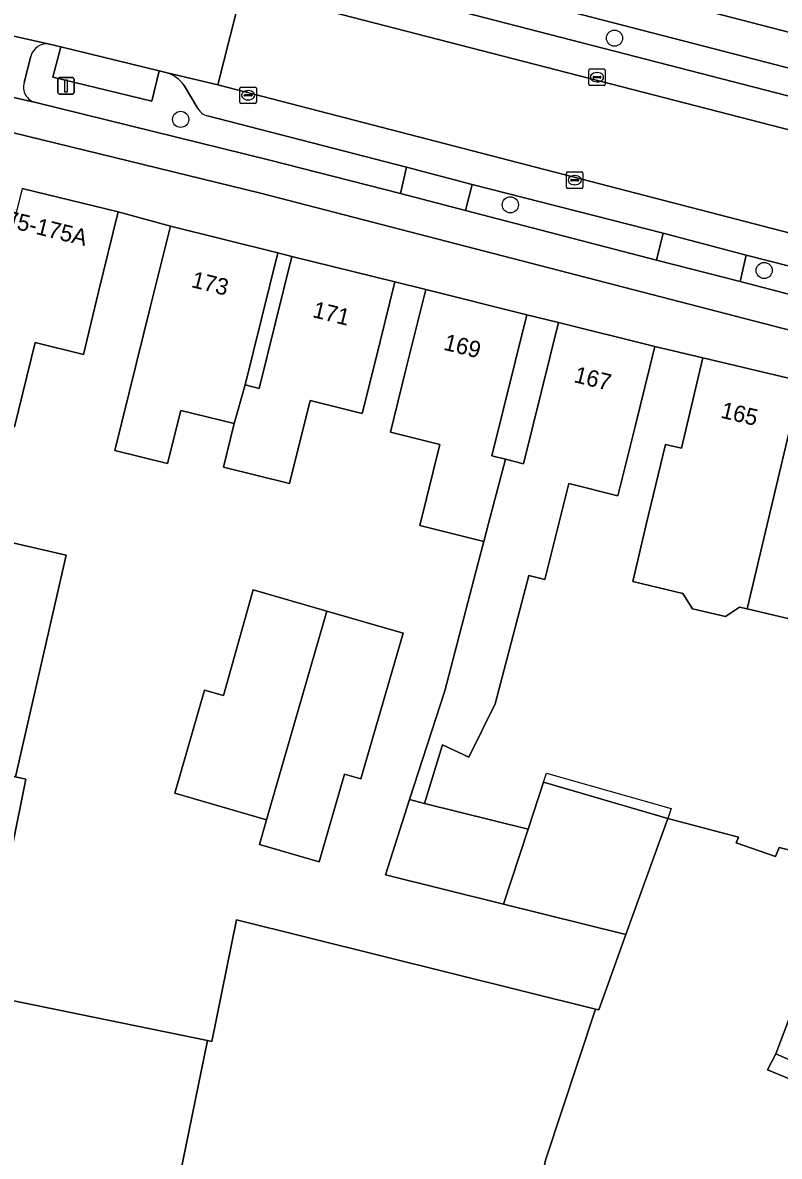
# Model space of a CAD drawing. Extents: x 158086 to 159499, y 382904 to 383981.
# Drawn here: x 158551.8 to 158597.7, y 383090.7 to 383159.5 of the extents above; entities that cross this region are included whole.
import ezdxf

# ---------------------------------------------------------------- set-up
doc = ezdxf.new("R2010")
doc.units = 0
for name, color, linetype in [('IMGEO_Berm_open', 7, 'Continuous'), ('IMGEO_Boom', 7, 'Continuous'), ('IMGEO_Erf', 7, 'Continuous'), ('IMGEO_Fietspad_gesloten', 7, 'Continuous'), ('IMGEO_Kolk', 7, 'Continuous'), ('IMGEO_Lichtmast', 7, 'Continuous'), ('IMGEO_Pand', 7, 'Continuous'), ('IMGEO_Pand_nummerreeks', 7, 'Continuous'), ('IMGEO_Pand_vergunning_verleend', 7, 'Continuous'), ('IMGEO_Parkeervlak_open', 7, 'Continuous'), ('IMGEO_Rijbaan_lokaal_gesloten', 7, 'Continuous'), ('IMGEO_Rijbaan_lokaal_open', 7, 'Continuous'), ('IMGEO_Voetpad_open', 7, 'Continuous')]:
    doc.layers.add(name, color=color, linetype=linetype)

msp = doc.modelspace()

# ---------------------------------------------------------------- linework, layer by layer
at = {"layer": 'IMGEO_Berm_open'}
for points in [[(158568.805, 383162.636), (158600.755, 383154.37), (158601.134, 383155.975), (158558.744, 383166.932)], [(158560.501, 383156.444), (158560.097, 383156.536), (158559.652, 383154.692), (158553.638, 383156.157), (158554.123, 383157.994), (158553.425, 383158.16)], [(158552.303, 383157.42), (158551.893, 383155.83)], [(158562.436, 383154.249), (158561.601, 383155.653)], [(158552.598, 383154.617), (158566.726, 383151.144), (158574.73, 383149.088), (158575.109, 383150.693), (158563.031, 383153.807)]]:
    msp.add_lwpolyline(points, dxfattribs=at)
for points in [[(158579.094, 383149.646), (158578.677, 383148.065), (158590.275, 383145.054), (158590.683, 383146.694)], [(158595.713, 383145.351), (158595.342, 383143.755), (158605.812, 383141.029), (158606.226, 383142.683)]]:
    msp.add_lwpolyline(points, close=True, dxfattribs=at)
for centre, radius, start, end in [((158553.254, 383157.198), 0.977, 79.93354, 166.87908), ((158559.948, 383154.515), 2.006, 34.54826, 74.0126), ((158552.814, 383155.554), 0.961, 163.2937, 257.03692), ((158563.224, 383154.688), 0.901, 209.11891, 257.66694)]:
    msp.add_arc(centre, radius, start, end, dxfattribs=at)
at = {"layer": 'IMGEO_Boom'}
for centre in [(158587.723, 383158.521), (158561.393, 383153.592), (158581.402, 383148.406), (158596.807, 383144.425)]:
    msp.add_circle(centre, 0.489, dxfattribs=at)
at = {"layer": 'IMGEO_Erf'}
for points in [[(158550.05, 383100.339), (158563.013, 383097.702), (158563.291, 383097.645), (158564.792, 383105.021), (158586.568, 383099.61), (158586.767, 383099.561), (158588.418, 383104.134), (158580.991, 383105.973), (158573.817, 383107.757), (158575.273, 383112.319), (158577.426, 383118.92), (158579.456, 383126.683), (158579.794, 383127.974), (158575.906, 383128.94), (158577.131, 383133.865), (158574.122, 383134.613), (158575.066, 383138.408), (158576.273, 383143.26), (158574.399, 383143.728), (158573.195, 383138.876), (158572.419, 383135.747), (158569.254, 383136.532), (158568.005, 383131.499), (158563.985, 383132.497), (158564.639, 383135.131), (158561.397, 383135.935), (158560.6, 383132.705), (158557.393, 383133.5), (158559.565, 383142.255), (158560.769, 383147.107), (158557.599, 383147.987), (158556.417, 383143.129), (158555.493, 383139.333), (158552.56, 383140.047), (158551.315, 383134.933)], [(158602.927, 383122.188), (158595.769, 383123.894), (158595.31, 383124.003), (158594.452, 383123.425), (158592.462, 383123.901), (158591.873, 383124.823), (158588.829, 383125.546), (158589.652, 383129.009), (158590.809, 383133.873), (158591.791, 383133.639), (158593.093, 383139.116), (158590.175, 383139.804), (158588.968, 383134.952), (158587.924, 383130.754), (158584.95, 383131.493), (158583.762, 383126.72), (158583.502, 383125.676), (158582.515, 383125.922), (158580.476, 383118.123), (158578.89, 383114.892), (158577.277, 383115.644), (158577.256, 383115.574), (158576.201, 383112.088), (158582.485, 383110.525), (158583.419, 383113.372), (158590.961, 383111.176), (158595.246, 383110.044), (158595.115, 383109.687), (158597.5, 383108.865), (158597.722, 383109.415), (158601.861, 383108.361)], [(158549.687, 383128.247), (158554.448, 383127.156), (158551.364, 383113.702), (158551.991, 383113.554), (158550.27, 383105.096)], [(158599.757, 383095.899), (158597.507, 383096.888), (158597.004, 383095.92), (158599.657, 383094.826)]]:
    msp.add_lwpolyline(points, dxfattribs=at)
for points in [[(158567.288, 383145.489), (158565.3, 383137.48), (158566.159, 383137.267), (158568.147, 383145.279)], [(158582.406, 383141.734), (158580.276, 383133.169), (158581.099, 383132.964), (158582.193, 383132.692), (158584.324, 383141.259)], [(158570.269, 383123.758), (158574.891, 383122.421), (158572.333, 383113.576), (158571.331, 383113.866), (158569.79, 383108.538), (158566.17, 383109.585), (158566.608, 383111.098), (158561.04, 383112.708), (158562.848, 383118.96), (158564.001, 383118.626), (158565.803, 383125.049)]]:
    msp.add_lwpolyline(points, close=True, dxfattribs=at)
at = {"layer": 'IMGEO_Fietspad_gesloten'}
for points in [[(158606.029, 383156.879), (158558.933, 383169.076), (158558.379, 383167.006), (158558.744, 383166.932), (158601.134, 383155.975), (158606.023, 383154.711)], [(158595.342, 383143.755), (158590.275, 383145.054), (158578.677, 383148.065), (158574.73, 383149.088), (158566.726, 383151.144), (158552.598, 383154.617), (158546.924, 383155.883), (158541.47, 383157.051), (158541.19, 383157.053)], [(158551.161, 383152.802), (158566.233, 383149.116), (158603.579, 383139.437), (158605.821, 383138.869), (158606.277, 383140.917), (158605.812, 383141.029), (158595.342, 383143.755)]]:
    msp.add_lwpolyline(points, dxfattribs=at)
at = {"layer": 'IMGEO_Kolk'}
for p, q in [((158586.163, 383155.725), (158586.163, 383156.577)), ((158586.238, 383156.651), (158587.09, 383156.651)), ((158586.422, 383156.145), (158586.422, 383156.157)), ((158586.86, 383156.108), (158586.462, 383156.108)), ((158586.465, 383156.194), (158586.863, 383156.194)), ((158586.651, 383156.431), (158586.676, 383156.431)), ((158586.906, 383156.157), (158586.906, 383156.145)), ((158587.164, 383156.577), (158587.164, 383155.725)), ((158564.986, 383154.629), (158564.986, 383155.481)), ((158565.061, 383155.555), (158565.913, 383155.555)), ((158565.474, 383155.335), (158565.499, 383155.335)), ((158565.987, 383155.481), (158565.987, 383154.629)), ((158587.09, 383155.651), (158586.238, 383155.651)), ((158586.674, 383155.871), (158586.649, 383155.871)), ((158565.245, 383155.049), (158565.245, 383155.061)), ((158565.683, 383155.012), (158565.285, 383155.012)), ((158565.288, 383155.098), (158565.686, 383155.098)), ((158565.497, 383154.775), (158565.472, 383154.775)), ((158565.729, 383155.061), (158565.729, 383155.049)), ((158565.913, 383154.555), (158565.061, 383154.555)), ((158584.809, 383149.48), (158584.809, 383150.332)), ((158584.884, 383150.406), (158585.736, 383150.406)), ((158585.068, 383149.9), (158585.068, 383149.912)), ((158585.506, 383149.863), (158585.108, 383149.863)), ((158585.111, 383149.949), (158585.509, 383149.949)), ((158585.297, 383150.186), (158585.322, 383150.186)), ((158585.552, 383149.912), (158585.552, 383149.9)), ((158585.81, 383150.332), (158585.81, 383149.48)), ((158585.736, 383149.406), (158584.884, 383149.406)), ((158585.32, 383149.626), (158585.295, 383149.626))]:
    msp.add_line(p, q, dxfattribs=at)
for points in [[(158586.163, 383155.725), (158586.163, 383156.577)], [(158586.238, 383156.651), (158587.09, 383156.651)], [(158587.164, 383156.577), (158587.164, 383155.725)], [(158564.986, 383154.629), (158564.986, 383155.481)], [(158565.061, 383155.555), (158565.913, 383155.555)], [(158565.987, 383155.481), (158565.987, 383154.629)], [(158587.09, 383155.651), (158586.238, 383155.651)], [(158565.913, 383154.555), (158565.061, 383154.555)], [(158584.809, 383149.48), (158584.809, 383150.332)], [(158584.884, 383150.406), (158585.736, 383150.406)], [(158585.81, 383150.332), (158585.81, 383149.48)], [(158585.736, 383149.406), (158584.884, 383149.406)]]:
    msp.add_lwpolyline(points, dxfattribs=at)
for centre, radius, start, end in [((158586.24, 383156.575), 0.0765, 91.55205, 178.44795), ((158586.24, 383156.575), 0.0765, 91.55205, 178.44795), ((158586.462, 383156.154), 0.0403, 85.87752, 175.75265), ((158586.459, 383156.144), 0.0366, 178.93798, 274.71019), ((158586.863, 383156.151), 0.043, 264.86636, 352.45326), ((158586.867, 383156.156), 0.0386, 1.73085, 96.63898), ((158587.088, 383156.575), 0.0765, 1.55205, 88.44795), ((158587.088, 383156.575), 0.0765, 1.55205, 88.44795), ((158565.063, 383155.479), 0.0765, 91.55205, 178.44795), ((158565.063, 383155.479), 0.0765, 91.55205, 178.44795), ((158565.911, 383155.479), 0.0765, 1.55205, 88.44795), ((158565.911, 383155.479), 0.0765, 1.55205, 88.44795), ((158586.24, 383155.727), 0.0765, 181.55205, 268.44795), ((158586.24, 383155.727), 0.0765, 181.55205, 268.44795), ((158587.088, 383155.727), 0.0765, 271.55205, 358.44795), ((158587.088, 383155.727), 0.0765, 271.55205, 358.44795), ((158565.063, 383154.631), 0.0765, 181.55205, 268.44795), ((158565.063, 383154.631), 0.0765, 181.55205, 268.44795), ((158565.285, 383155.058), 0.0403, 85.87752, 175.75265), ((158565.282, 383155.048), 0.0366, 178.93798, 274.71019), ((158565.686, 383155.055), 0.043, 264.86636, 352.45326), ((158565.69, 383155.06), 0.0386, 1.73085, 96.63898), ((158565.911, 383154.631), 0.0765, 271.55205, 358.44795), ((158565.911, 383154.631), 0.0765, 271.55205, 358.44795), ((158584.886, 383150.33), 0.0765, 91.55205, 178.44795), ((158584.886, 383150.33), 0.0765, 91.55205, 178.44795), ((158585.108, 383149.909), 0.0403, 85.87752, 175.75265), ((158585.105, 383149.899), 0.0366, 178.93798, 274.71019), ((158585.509, 383149.906), 0.043, 264.86636, 352.45326), ((158585.513, 383149.911), 0.0386, 1.73085, 96.63898), ((158585.734, 383150.33), 0.0765, 1.55205, 88.44795), ((158585.734, 383150.33), 0.0765, 1.55205, 88.44795), ((158584.886, 383149.482), 0.0765, 181.55205, 268.44795), ((158584.886, 383149.482), 0.0765, 181.55205, 268.44795), ((158585.734, 383149.482), 0.0765, 271.55205, 358.44795), ((158585.734, 383149.482), 0.0765, 271.55205, 358.44795)]:
    msp.add_arc(centre, radius, start, end, dxfattribs=at)
for centre, major_axis, ratio, start_param, end_param in [((158586.65, 383156.151), (-0.387, 0.002), 0.722429, 4.712389, 7.853982), ((158586.675, 383156.151), (-0.39, 0.002), 0.717154, 1.570796, 4.712389), ((158565.473, 383155.055), (-0.387, 0.002), 0.722429, 4.712389, 7.853982), ((158565.498, 383155.055), (-0.39, 0.002), 0.717154, 1.570796, 4.712389), ((158585.296, 383149.906), (-0.387, 0.002), 0.722429, 4.712389, 7.853982), ((158585.321, 383149.906), (-0.39, 0.002), 0.717154, 1.570796, 4.712389)]:
    msp.add_ellipse(centre, major_axis=major_axis, ratio=ratio, start_param=start_param, end_param=end_param, dxfattribs=at)
at = {"layer": 'IMGEO_Lichtmast'}
for p, q in [((158553.938, 383155.225), (158553.938, 383156.025)), ((158553.938, 383156.025), (158553.938, 383155.225)), ((158554.038, 383156.125), (158554.828, 383156.125)), ((158554.828, 383156.125), (158554.038, 383156.125)), ((158554.928, 383156.025), (158554.928, 383155.225)), ((158554.928, 383155.225), (158554.928, 383156.025)), ((158554.828, 383155.125), (158554.038, 383155.125)), ((158554.038, 383155.125), (158554.828, 383155.125))]:
    msp.add_line(p, q, dxfattribs=at)
msp.add_lwpolyline([(158554.358, 383156), (158554.508, 383156), (158554.508, 383155.25), (158554.358, 383155.25), (158554.358, 383156)], dxfattribs=at)
for centre, start, end in [((158554.038, 383156.025), 90, 180), ((158554.038, 383156.025), 90, 180), ((158554.828, 383156.025), 0, 90), ((158554.828, 383156.025), 360, 90), ((158554.038, 383155.225), 180, 270), ((158554.038, 383155.225), 180, 270), ((158554.828, 383155.225), 270, 0), ((158554.828, 383155.225), 270, 0)]:
    msp.add_arc(centre, 0.1, start, end, dxfattribs=at)
at = {"layer": 'IMGEO_Pand'}
for points in [[(158556.417, 383143.129), (158557.599, 383147.987), (158551.782, 383149.403), (158549.782, 383141.456), (158548.75, 383138.24), (158548.133, 383135.707), (158551.315, 383134.933), (158552.56, 383140.047), (158555.493, 383139.333)], [(158564.639, 383135.131), (158565.3, 383137.48), (158567.288, 383145.489), (158560.769, 383147.107), (158559.565, 383142.255), (158557.393, 383133.5), (158560.6, 383132.705), (158561.397, 383135.935)], [(158564.639, 383135.131), (158563.985, 383132.497), (158568.005, 383131.499), (158569.254, 383136.532), (158572.419, 383135.747), (158573.195, 383138.876), (158574.399, 383143.728), (158568.147, 383145.279), (158566.159, 383137.267), (158565.3, 383137.48)], [(158582.406, 383141.734), (158576.273, 383143.26), (158575.066, 383138.408), (158574.122, 383134.613), (158577.131, 383133.865), (158575.906, 383128.94), (158579.794, 383127.974), (158580.08, 383129.069), (158581.099, 383132.964), (158580.276, 383133.169)], [(158590.175, 383139.804), (158584.324, 383141.259), (158582.193, 383132.692), (158581.099, 383132.964), (158580.08, 383129.069), (158579.794, 383127.974), (158579.456, 383126.683), (158577.426, 383118.92), (158575.273, 383112.319), (158576.201, 383112.088), (158577.256, 383115.574), (158577.277, 383115.644), (158578.89, 383114.892), (158580.476, 383118.123), (158582.515, 383125.922), (158583.502, 383125.676), (158583.762, 383126.72), (158584.95, 383131.493), (158587.924, 383130.754), (158588.968, 383134.952)], [(158599.052, 383137.699), (158593.093, 383139.116), (158591.791, 383133.639), (158590.809, 383133.873), (158589.652, 383129.009), (158588.829, 383125.546), (158591.873, 383124.823), (158592.462, 383123.901), (158594.452, 383123.425), (158595.31, 383124.003), (158595.769, 383123.894)], [(158599.052, 383137.699), (158595.769, 383123.894), (158602.927, 383122.188), (158604.053, 383126.952), (158604.907, 383130.541), (158603.934, 383130.772), (158605.232, 383136.229)], [(158544.88, 383121.887), (158543.459, 383115.563), (158551.364, 383113.702), (158554.448, 383127.156), (158549.687, 383128.247), (158546.506, 383128.977)], [(158570.269, 383123.758), (158565.803, 383125.049), (158564.001, 383118.626), (158562.848, 383118.96), (158561.04, 383112.708), (158566.608, 383111.098)], [(158570.269, 383123.758), (158566.608, 383111.098), (158566.17, 383109.585), (158569.79, 383108.538), (158571.331, 383113.866), (158572.333, 383113.576), (158574.891, 383122.421)], [(158550.27, 383105.096), (158551.991, 383113.554), (158551.364, 383113.702), (158543.459, 383115.563), (158538.858, 383116.499), (158538.891, 383116.665), (158532.866, 383118.027), (158531.051, 383118.388), (158529.812, 383118.635), (158527.758, 383119.044), (158526.176, 383111.251), (158520.487, 383083.449), (158517.521, 383068.95), (158532.104, 383066.039), (158532.394, 383067.492), (158536.375, 383066.697), (158536.085, 383065.245), (158541.5, 383064.164), (158541.454, 383063.941), (158541.865, 383063.858)], [(158590.961, 383111.176), (158583.419, 383113.372), (158582.485, 383110.525), (158580.991, 383105.973), (158588.418, 383104.134)], [(158582.485, 383110.525), (158576.201, 383112.088), (158575.273, 383112.319), (158573.817, 383107.757), (158580.991, 383105.973)], [(158550.27, 383105.096), (158541.865, 383063.858), (158541.29, 383061.03), (158541.663, 383060.955), (158541.853, 383061.886), (158545.988, 383061.045), (158545.798, 383060.114), (158546.112, 383060.05), (158546.262, 383060.785), (158550.377, 383059.948), (158550.227, 383059.213), (158550.551, 383059.147), (158550.741, 383060.078), (158554.847, 383059.243), (158554.657, 383058.312), (158555.06, 383058.229), (158555.736, 383061.551), (158561.346, 383089.483), (158563.013, 383097.702), (158550.05, 383100.339), (158550.988, 383104.95)], [(158600.828, 383105.639), (158597.507, 383096.888), (158599.757, 383095.899), (158601.461, 383099.98), (158603.426, 383099.185), (158605.331, 383103.673)], [(158586.568, 383099.61), (158564.792, 383105.021), (158563.291, 383097.645), (158563.013, 383097.702), (158561.346, 383089.483), (158555.736, 383061.551), (158556.133, 383061.471), (158556.195, 383061.773), (158568.24, 383059.323), (158567.491, 383055.64), (158575.965, 383053.918), (158582.261, 383084.186), (158583.527, 383090.446)]]:
    msp.add_lwpolyline(points, close=True, dxfattribs=at)
for points in [[(158601.861, 383108.361), (158597.722, 383109.415), (158597.5, 383108.865), (158595.115, 383109.687), (158595.246, 383110.044), (158590.961, 383111.176), (158588.418, 383104.134), (158586.767, 383099.561), (158586.568, 383099.61), (158583.527, 383090.446), (158582.261, 383084.186), (158575.965, 383053.918), (158587.087, 383051.658), (158587.606, 383051.552), (158594.044, 383081.417), (158584.402, 383083.496), (158585.571, 383089.277), (158593.245, 383086.512), (158593.4, 383086.897), (158594.021, 383088.441), (158594.337, 383089.27), (158601.637, 383086.434)], [(158599.657, 383094.826), (158597.004, 383095.92), (158597.507, 383096.888), (158600.828, 383105.639)]]:
    msp.add_lwpolyline(points, dxfattribs=at)
at = {"layer": 'IMGEO_Pand_vergunning_verleend'}
msp.add_lwpolyline([(158580.991, 383105.973), (158582.485, 383110.525), (158583.419, 383113.372), (158583.59, 383113.929), (158591.157, 383111.767), (158590.961, 383111.176), (158588.418, 383104.134)], close=True, dxfattribs=at)
at = {"layer": 'IMGEO_Parkeervlak_open'}
for points in [[(158608.815, 383152.301), (158605.622, 383153.113), (158600.755, 383154.37), (158568.805, 383162.636)], [(158565.27, 383161.488), (158603.182, 383151.697)], [(158563.65, 383155.688), (158560.501, 383156.444)], [(158561.601, 383155.653), (158562.436, 383154.249)], [(158607.068, 383144.465), (158604.482, 383145.118), (158563.65, 383155.688)], [(158563.031, 383153.807), (158575.109, 383150.693), (158579.094, 383149.646), (158590.683, 383146.694), (158595.713, 383145.351), (158606.226, 383142.683), (158606.647, 383142.576), (158612.09, 383141.195), (158614.978, 383140.539), (158618.5, 383139.782), (158618.856, 383141.718)]]:
    msp.add_lwpolyline(points, dxfattribs=at)
for centre, radius, start, end in [((158559.948, 383154.515), 2.006, 34.54826, 74.0126), ((158563.224, 383154.688), 0.901, 209.11891, 257.66694)]:
    msp.add_arc(centre, radius, start, end, dxfattribs=at)
at = {"layer": 'IMGEO_Rijbaan_lokaal_gesloten'}
msp.add_lwpolyline([(158603.182, 383151.697), (158565.27, 383161.488), (158565.129, 383161.526), (158563.65, 383155.688), (158604.482, 383145.118), (158607.068, 383144.465)], dxfattribs=at)
at = {"layer": 'IMGEO_Rijbaan_lokaal_open'}
msp.add_lwpolyline([(158536.291, 383168.021), (158535.351, 383168.176), (158533.969, 383162.299), (158541.816, 383160.671), (158542.185, 383160.577), (158547.656, 383159.441), (158553.425, 383158.16), (158554.123, 383157.994), (158560.097, 383156.536), (158560.501, 383156.444), (158563.65, 383155.688), (158565.129, 383161.526), (158563.175, 383162.055)], dxfattribs=at)
msp.add_lwpolyline([(158554.123, 383157.994), (158553.638, 383156.157), (158559.652, 383154.692), (158560.097, 383156.536)], close=True, dxfattribs=at)
at = {"layer": 'IMGEO_Voetpad_open'}
for points in [[(158557.705, 383169.396), (158558.933, 383169.076), (158606.029, 383156.879)], [(158553.425, 383158.16), (158547.656, 383159.441), (158546.924, 383155.883), (158552.598, 383154.617)], [(158551.893, 383155.83), (158552.303, 383157.42)], [(158566.233, 383149.116), (158551.161, 383152.802)], [(158551.782, 383149.403), (158557.599, 383147.987), (158560.769, 383147.107), (158567.288, 383145.489), (158568.147, 383145.279), (158574.399, 383143.728), (158576.273, 383143.26), (158582.406, 383141.734), (158584.324, 383141.259), (158590.175, 383139.804), (158593.093, 383139.116), (158599.052, 383137.699)], [(158603.579, 383139.437), (158566.233, 383149.116)]]:
    msp.add_lwpolyline(points, dxfattribs=at)
for points in [[(158579.094, 383149.646), (158575.109, 383150.693), (158574.73, 383149.088), (158578.677, 383148.065)], [(158590.275, 383145.054), (158595.342, 383143.755), (158595.713, 383145.351), (158590.683, 383146.694)]]:
    msp.add_lwpolyline(points, close=True, dxfattribs=at)
for centre, radius, start, end in [((158553.254, 383157.198), 0.977, 79.93354, 166.87908), ((158552.814, 383155.554), 0.961, 163.2937, 257.03692)]:
    msp.add_arc(centre, radius, start, end, dxfattribs=at)

# ---------------------------------------------------------------- texts
at = {"layer": 'IMGEO_Pand_nummerreeks'}
for s, rotation, p in [('175-175A', 346.12296, (158549.952, 383147.289)), ('173', 346.06099, (158561.989, 383143.425)), ('171', 346.06731, (158569.345, 383141.603)), ('169', 346.02556, (158577.297, 383139.625)), ('167', 346.03702, (158585.208, 383137.658)), ('165', 346.62144, (158594.116, 383135.501))]:
    msp.add_text(s, height=1, rotation=rotation, dxfattribs=at).set_placement(p)

doc.saveas('drawing.dxf')
